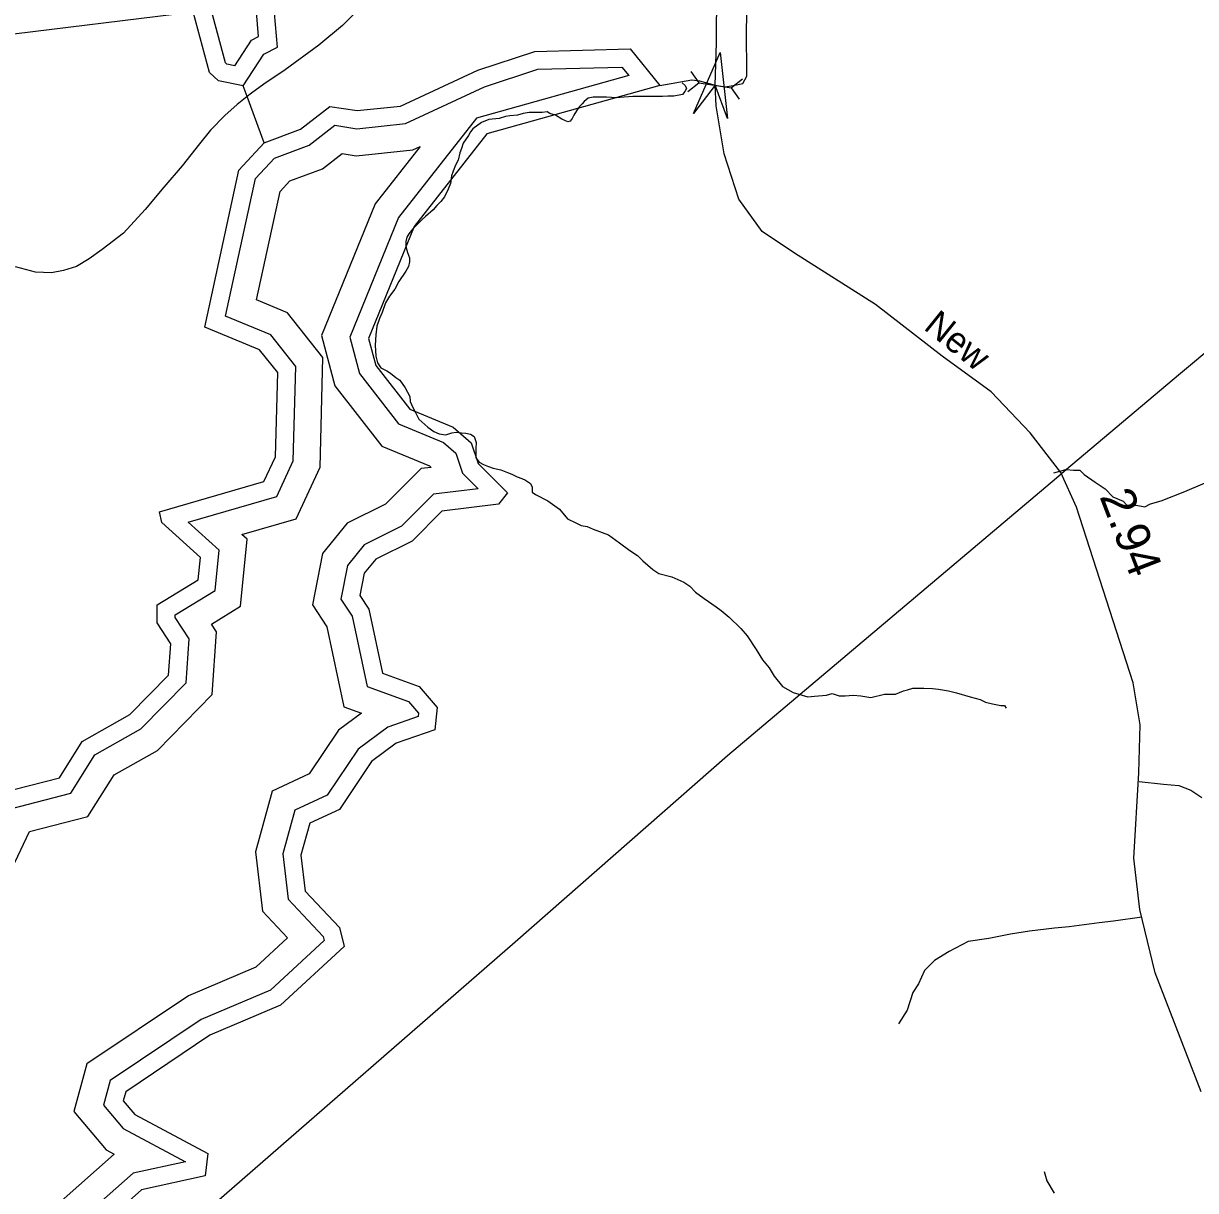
# Model space of a CAD drawing. Extents: x 2001466 to 2224147, y 644118 to 847247.
# Drawn here: x 2020291 to 2024583, y 685533 to 689805 of the extents above; entities that cross this region are included whole.
import ezdxf

# ---------------------------------------------------------------- set-up
doc = ezdxf.new("R2010")
doc.units = 0
for name, color, linetype in [('Exist Hydrographic Buffer Line', 7, 'Continuous'), ('Exist Hydrographic Creek Single Shore', 7, 'Continuous'), ('Exist Hydrographic Lake Shore', 7, 'Continuous'), ('Exist Hydrographic Misc Water Feature', 7, 'Continuous'), ('Exist Road Non-System Type 51', 7, 'Continuous'), ('Exist Road Secondary Mileage Hundredths English Label', 7, 'Continuous'), ('Exist Road Secondary Structure Culvert CELL', 7, 'Continuous'), ('Exist Road Secondary Structure Standard Bridge Attributed CELL', 7, 'Continuous'), ('Exist Road Secondary Type 51 Attributed', 7, 'Continuous'), ('Exist Road Secondary Type 51 Label', 7, 'Continuous'), ('Exist Utilities Electrical Transmission Line', 7, 'Continuous')]:
    doc.layers.add(name, color=color, linetype=linetype)

msp = doc.modelspace()

# ---------------------------------------------------------------- linework, layer by layer
at = {"layer": 'Exist Hydrographic Buffer Line'}
for points in [[(2021065.3, 689650), (2021036, 689655.8), (2021030.6, 689660.8), (2020976, 689864.9)], [(2021065.3, 689650), (2021125.8, 689743.9), (2021152.3, 689757.3), (2021142.1, 689878.5)], [(2021210, 689312.6), (2021337.4, 689360.3), (2021431.1, 689432.4), (2021511.8, 689420.1), (2021690, 689438.6), (2021979.4, 689573.6), (2022174.5, 689637.4), (2022482.6, 689645.6), (2022507.4, 689614.8)], [(2022507.4, 689614.8), (2021949.9, 689458.5), (2021665, 689095.4), (2021486.1, 688656.5), (2021521.2, 688523.3), (2021665.2, 688339.1), (2021829.5, 688270.9), (2021874.7, 688232.4), (2021898.8, 688158.9), (2021956, 688102.1), (2021792.7, 688082.3), (2021675.4, 687964.5), (2021539.3, 687896.8), (2021477.9, 687821.3), (2021453.6, 687697.2), (2021494.6, 687635.3), (2021549.7, 687377.8), (2021701.6, 687322.7), (2021738.1, 687280.2), (2021736.9, 687267.9), (2021625.3, 687228.9), (2021517.1, 687149.2), (2021403.8, 686980.1), (2021285, 686924.8), (2021240.6, 686765.7), (2021260.7, 686599.9), (2021388.5, 686463), (2021392.2, 686447.9), (2021196.1, 686266.9), (2020942.7, 686159.3), (2020609.3, 685935.3), (2020584.6, 685845.9), (2020656.9, 685759.8), (2020884.3, 685637.8), (2020693.4, 685596), (2020460.2, 685390.2)], [(2021743.6, 689355), (2021579, 689145.3), (2021382.6, 688663.2), (2021431.2, 688478.6), (2021603.6, 688258.1), (2021777.5, 688185.9), (2021784, 688180.3), (2021747, 688175.8), (2021617.1, 688045.5), (2021476.3, 687975.4), (2021386.1, 687864.4), (2021349.3, 687676.5), (2021402.3, 687596.5), (2021464.8, 687303.9), (2021529.4, 687280.5), (2021444.9, 687218.3), (2021337.4, 687057.8), (2021202.4, 686994.9), (2021140.5, 686773.3), (2021166.9, 686556.2), (2021258.3, 686458.3), (2021141.9, 686350.8), (2020895.5, 686246.2), (2020524.1, 685996.6), (2020476, 685822.3), (2020593.7, 685682), (2020623.8, 685665.8), (2020364.3, 685436.8)], [(2021266.5, 689228.6), (2021385.8, 689273.3), (2021457.8, 689328.7), (2021509.5, 689320.9), (2021716.6, 689342.4), (2021743.6, 689355)], [(2020244.3, 686930.7), (2020464.8, 686987.3), (2020552.9, 687128.1), (2020721.5, 687222.7), (2020886.9, 687391.4), (2020898.1, 687552.3), (2020846.7, 687630.8), (2020846.7, 687640.1), (2020993.3, 687730.1), (2021007.7, 687877.4), (2020894.3, 687979.9), (2021219.1, 688073.5), (2021279.4, 688204.1), (2021288.4, 688549.7), (2021197, 688665.1), (2021031, 688733.5), (2021140.6, 689237.3), (2021210, 689312.6)], [(2020259.9, 686733.6), (2020313.5, 686846.9), (2020527.4, 686901.7), (2020623, 687054.6), (2020782, 687143.8), (2020982.6, 687348.4), (2020998.6, 687578.5), (2020980.2, 687606.6), (2021086.5, 687671.8), (2021110.5, 687917.1), (2021091.5, 687934.3), (2021289.6, 687991.4), (2021377.3, 688181.3), (2021387.7, 688582.8), (2021258.2, 688746.3), (2021144.7, 688793.1), (2021231.1, 689190.3), (2021266.5, 689228.6)]]:
    msp.add_lwpolyline(points, dxfattribs=at)
at = {"layer": 'Exist Hydrographic Creek Single Shore'}
for p, q in [((2021110.4, 689538.1), (2021096.3, 689576.8)), ((2021172.3, 689368.5), (2021110.4, 689538.1))]:
    msp.add_line(p, q, dxfattribs=at)
msp.add_lwpolyline([(2022621.2, 689578.6), (2022739.1, 689599.3), (2022766.2, 689594.9), (2022824.1, 689578.9), (2022860.1, 689573.6), (2022890.1, 689578.7), (2022925.3, 689585.3), (2022939.9, 689612.5), (2022938.3, 689785.4), (2022946.2, 690028), (2022976, 690096.3)], dxfattribs=at)
at = {"layer": 'Exist Hydrographic Lake Shore'}
for points in [[(2021096.3, 689576.8), (2021171.3, 689693.4), (2021221.4, 689718.6), (2021207.5, 689884)], [(2021096.3, 689576.8), (2021005.2, 689595.1), (2020972.2, 689625.3), (2020912.7, 689847.9)], [(2021172.3, 689368.5), (2021305.2, 689418.3), (2021413.3, 689501.4), (2021513.3, 689486.2), (2021672.3, 689502.8), (2021955.2, 689634.8), (2022163.2, 689702.8), (2022513.2, 689712), (2022621.2, 689578.6)], [(2022621.2, 689578.6), (2021988.2, 689401.2), (2021722.3, 689062.1), (2021555.2, 688652), (2021581.2, 688553.1), (2021706.3, 688393.1), (2021864.2, 688327.5), (2021931.2, 688270.4), (2021956.3, 688194.4), (2022064.1, 688087.2), (2022031.1, 688045.2), (2021823.2, 688019.9), (2021714.3, 687910.6), (2021581.2, 687844.4), (2021539.2, 687792.7), (2021523.2, 687711), (2021556.2, 687661.1), (2021606.2, 687427.1), (2021740.1, 687378.5), (2021806.2, 687301.7), (2021798.2, 687219.8), (2021656.3, 687170.2), (2021565.2, 687103.2), (2021448.1, 686928.4), (2021340.1, 686878.1), (2021307.3, 686760.6), (2021323.3, 686629), (2021448.1, 686495.3), (2021465.2, 686426), (2021232.2, 686211), (2020974.1, 686101.3), (2020666.1, 685894.3), (2020657, 685861.7), (2020699.1, 685811.6), (2020966.1, 685668.4), (2020957, 685586.6), (2020724.1, 685535.6), (2020524.2, 685359.1)], [(2020198.1, 686986.6), (2020423.1, 687044.3), (2020506.1, 687177.2), (2020681.2, 687275.4), (2020823.1, 687420.1), (2020831.1, 687534.8), (2020781.1, 687611.2), (2020781.1, 687676.9), (2020931.2, 687769), (2020939.2, 687850.9), (2020798.1, 687978.4), (2020789.3, 688018), (2021172.1, 688128.3), (2021214.2, 688219.3), (2021222.2, 688527.6), (2021156.1, 688610.9), (2020955.2, 688693.7), (2021080.3, 689268.7), (2021172.3, 689368.5)]]:
    msp.add_lwpolyline(points, dxfattribs=at)
at = {"layer": 'Exist Hydrographic Misc Water Feature'}
for points in [[(2022702.6, 689587.6), (2022714.5, 689577.6), (2022718.6, 689567.6), (2022712.7, 689555.6), (2022704.7, 689545.6), (2022672.7, 689539.6), (2022650.6, 689539.6), (2022630.7, 689537.6), (2022608.5, 689537.5), (2022576.5, 689537.5), (2022546.6, 689537.5), (2022522.6, 689537.5), (2022490.6, 689535.5), (2022462.7, 689533.5), (2022426.6, 689535.5), (2022400.6, 689535.4), (2022376.8, 689535.4), (2022358.8, 689531.4), (2022344.8, 689519.4), (2022336.8, 689511.4), (2022326.8, 689501.4), (2022316.7, 689485.4), (2022306.7, 689469.4), (2022300.7, 689457.3), (2022292.7, 689447.3), (2022284.8, 689445.3), (2022262.8, 689455.3), (2022238.8, 689469.3), (2022218.7, 689475.3), (2022208.7, 689481.3), (2022190.8, 689479.3), (2022174.8, 689479.3), (2022142.7, 689479.3), (2022120.7, 689475.3), (2022100.8, 689469.2), (2022072.7, 689467.2), (2022056.7, 689465.2), (2022032.7, 689457.2), (2021994.8, 689453.2), (2021968.8, 689443.1), (2021936.8, 689419.1), (2021928.8, 689409.1), (2021920.8, 689395.2), (2021900.9, 689367.2), (2021894.9, 689347.1), (2021888.8, 689331.1), (2021882.8, 689305.1), (2021872.8, 689287.1), (2021864.8, 689265.1), (2021858.9, 689247.1), (2021855, 689219.1), (2021847, 689199.1), (2021833, 689171.1), (2021819.1, 689153.1), (2021804.9, 689139.1), (2021791, 689123.1), (2021762.9, 689099.1), (2021751, 689087.1), (2021729.1, 689065.1), (2021717.2, 689053.1), (2021703, 689035), (2021695, 689023), (2021691.1, 689007), (2021691.1, 688989.1), (2021697.1, 688967.1), (2021705.1, 688947.1), (2021705.1, 688933.1), (2021701.2, 688915.1), (2021691.1, 688899.1), (2021665.3, 688861.1), (2021651.1, 688833), (2021631.3, 688807), (2021617.3, 688783), (2021605.2, 688747), (2021595.2, 688725), (2021585.3, 688697), (2021581.4, 688665), (2021579.4, 688627), (2021581.4, 688587), (2021587.4, 688563.1), (2021599.3, 688545.1), (2021621.4, 688533.1), (2021635.4, 688525.1), (2021655.2, 688509.1), (2021669.4, 688499.1), (2021689.5, 688471.1), (2021705.5, 688439.1), (2021707.5, 688421.2), (2021717.4, 688399.1), (2021727.4, 688381.1), (2021739.5, 688357.1), (2021771.5, 688327.2), (2021793.4, 688311.2), (2021813.5, 688303.2), (2021837.5, 688299.2), (2021859.5, 688307.2), (2021875.5, 688309.2), (2021895.4, 688307.2), (2021911.6, 688305.2), (2021927.6, 688301.3)], [(2021927.6, 688301.3), (2021941.5, 688293.3), (2021949.5, 688271.3), (2021947.4, 688249.3), (2021947.4, 688225.3), (2021947.6, 688215.3), (2021959.5, 688199.3), (2021975.5, 688191.3), (2021993.6, 688183.3), (2022011.6, 688177.4), (2022039.5, 688171.4), (2022063.5, 688161.4), (2022079.5, 688155.4), (2022099.6, 688145.4), (2022115.6, 688139.4), (2022129.5, 688133.5), (2022147.6, 688121.5), (2022153.5, 688107.5), (2022153.5, 688089.4)], [(2022153.5, 688089.4), (2022165.6, 688081.4), (2022211.5, 688057.5), (2022253.6, 688027.5), (2022283.5, 687991.6), (2022313.7, 687977.6), (2022333.6, 687967.6), (2022355.5, 687963.6), (2022377.6, 687953.6), (2022433.6, 687933.6), (2022473.6, 687903.7), (2022511.7, 687875.7), (2022539.6, 687857.7), (2022559.7, 687837.8), (2022595.6, 687805.8), (2022617.8, 687791.8), (2022665.7, 687779.9), (2022709.6, 687759.9), (2022731.8, 687745.9), (2022751.7, 687723.9), (2022783.6, 687699.9), (2022827.7, 687669.9), (2022845.8, 687656), (2022875.7, 687632), (2022917.7, 687590), (2022941.7, 687564), (2022973.7, 687514.1), (2022997.7, 687476.1), (2023021.7, 687446.1), (2023039.8, 687416.1), (2023069.9, 687378.2), (2023109.9, 687356.2), (2023163.8, 687340.2), (2023187.8, 687342.2), (2023231.9, 687346.2), (2023251.8, 687352.3), (2023277.8, 687344.3), (2023299.8, 687344.3), (2023329.7, 687346.4), (2023357.8, 687344.4), (2023393.9, 687338.4), (2023443.7, 687350.4), (2023483.9, 687350.4), (2023513.8, 687362.4), (2023527.8, 687366.5), (2023547.9, 687372.4), (2023587.9, 687372.5), (2023619.8, 687370.5), (2023641.8, 687368.5), (2023677.9, 687362.6), (2023707.8, 687354.5), (2023757.8, 687340.6), (2023793.7, 687330.6), (2023813.8, 687320.6), (2023839.9, 687314.6), (2023869.8, 687308.7), (2023883.7, 687308.7), (2023889.7, 687298.7)], [(2024028.7, 685603), (2024038.8, 685569), (2024064.8, 685523.1)]]:
    msp.add_lwpolyline(points, dxfattribs=at)
at = {"layer": 'Exist Road Non-System Type 51'}
for points in [[(2021589.2, 689930.7), (2021568.9, 689910), (2021459.2, 689797.6), (2021373.5, 689725.3), (2021249.7, 689635), (2021171.8, 689582.8), (2021126, 689550.7), (2021110.4, 689538.1)], [(2021110.4, 689538.1), (2021074.1, 689508.6), (2021028.3, 689468.5), (2020976.4, 689414.4), (2020936.5, 689364.4), (2020872.7, 689284.3), (2020804.9, 689206.1), (2020737.2, 689123.8), (2020657.4, 689037.6), (2020579.6, 688977.4), (2020531.7, 688943.4), (2020485.7, 688915.3), (2020437.8, 688901.1), (2020393.9, 688893), (2020335.9, 688895), (2020261.9, 688914.7)], [(2024063.6, 688160), (2024107.4, 688172.2), (2024110.6, 688171.9)], [(2024110.6, 688171.9), (2024135.6, 688170.2), (2024159.6, 688170.1), (2024175.5, 688154.2), (2024215.5, 688126.1), (2024251.6, 688102.2), (2024279.6, 688072.2), (2024317.5, 688056.3), (2024331.6, 688042.2), (2024365.6, 688042.3), (2024397.5, 688036.2), (2024417.5, 688046.2), (2024457.5, 688058.2), (2024543.4, 688092.3), (2024675.4, 688148.4)], [(2024375.9, 687030.2), (2024466, 687020.4), (2024521.9, 687016.2), (2024565.9, 686998.3), (2024605.8, 686972.3)], [(2024385.5, 686533.3), (2024282.1, 686519.3), (2024230.2, 686513.1), (2024119.7, 686498.6), (2024066.2, 686493.3), (2023975.2, 686482.6), (2023905.7, 686471.9), (2023825.4, 686455.8), (2023750.5, 686445.1), (2023681, 686407.6), (2023627.5, 686375.5), (2023590.1, 686338), (2023568.7, 686289.9), (2023547.3, 686257.7), (2023527.2, 686193.4), (2023495.4, 686143.3)]]:
    msp.add_lwpolyline(points, dxfattribs=at)
at = {"layer": 'Exist Road Secondary Structure Culvert CELL'}
for p, q in [((2022735.2, 689629.3), (2022764.3, 689587.8)), ((2022724.4, 689556.4), (2022764.3, 689587.8)), ((2022764.3, 689587.8), (2022884, 689570)), ((2022923.9, 689601.4), (2022884, 689570)), ((2022913.1, 689528.4), (2022884, 689570))]:
    msp.add_line(p, q, dxfattribs=at)
at = {"layer": 'Exist Road Secondary Structure Standard Bridge Attributed CELL'}
msp.add_lwpolyline([(2022744.7, 689476), (2022842.5, 689699.4), (2022869.5, 689457.1), (2022824.1, 689578.9)], close=True, dxfattribs=at)
at = {"layer": 'Exist Road Secondary Type 51 Attributed'}
for points in [[(2022824.1, 689578.9), (2022829.3, 689734.4), (2022830, 689927.4), (2022810.9, 690071), (2022751.8, 690337.2), (2022655.8, 690647.7), (2022579.8, 690871.7), (2022417.2, 691260.4), (2022300, 691528.7), (2022255.7, 691712.5), (2022215.6, 692044.2), (2022176.5, 692329.4), (2022119.5, 692773.1), (2022098.4, 693032.9), (2022080.5, 693175.5), (2022059.3, 693283.3)], [(2024603.4, 685894.2), (2024435.5, 686329.4), (2024378.5, 686561.8), (2024357.4, 686749.8), (2024375.4, 687062.5), (2024379.6, 687237.8), (2024354.3, 687392.1), (2024146.3, 688034.3), (2024089.3, 688161.1), (2023977.4, 688306.9), (2023834.9, 688456.9), (2023655.4, 688587.8), (2023410.5, 688775.9), (2023115, 688963.9), (2022995.7, 689044.2), (2022911.2, 689162.5), (2022856.4, 689328.1), (2022827.8, 689504.1), (2022824.1, 689578.9)]]:
    msp.add_lwpolyline(points, dxfattribs=at)
at = {"layer": 'Exist Utilities Electrical Transmission Line'}
for p, q in [((2019386.7, 689661.3), (2020912.7, 689847.9)), ((2024110.6, 688171.9), (2024073.6, 688140.7))]:
    msp.add_line(p, q, dxfattribs=at)
for points in [[(2027543.9, 691045.7), (2026727.7, 690361.2), (2025849.4, 689627), (2024520.1, 688517.8), (2024110.6, 688171.9)], [(2024073.6, 688140.7), (2022869.5, 687123.7), (2022091.2, 686441.9), (2020507.2, 685063.4)]]:
    msp.add_lwpolyline(points, dxfattribs=at)

# ---------------------------------------------------------------- texts
at = {"layer": 'Exist Road Secondary Mileage Hundredths English Label'}
msp.add_text('2.94', height=125, rotation=291.0896, dxfattribs=at).set_placement((2024230.1, 688074.1))
at = {"layer": 'Exist Road Secondary Type 51 Label'}
msp.add_text('New', height=95, rotation=321.0722, dxfattribs=at).set_placement((2023583.6, 688688.2))

doc.saveas('drawing.dxf')
